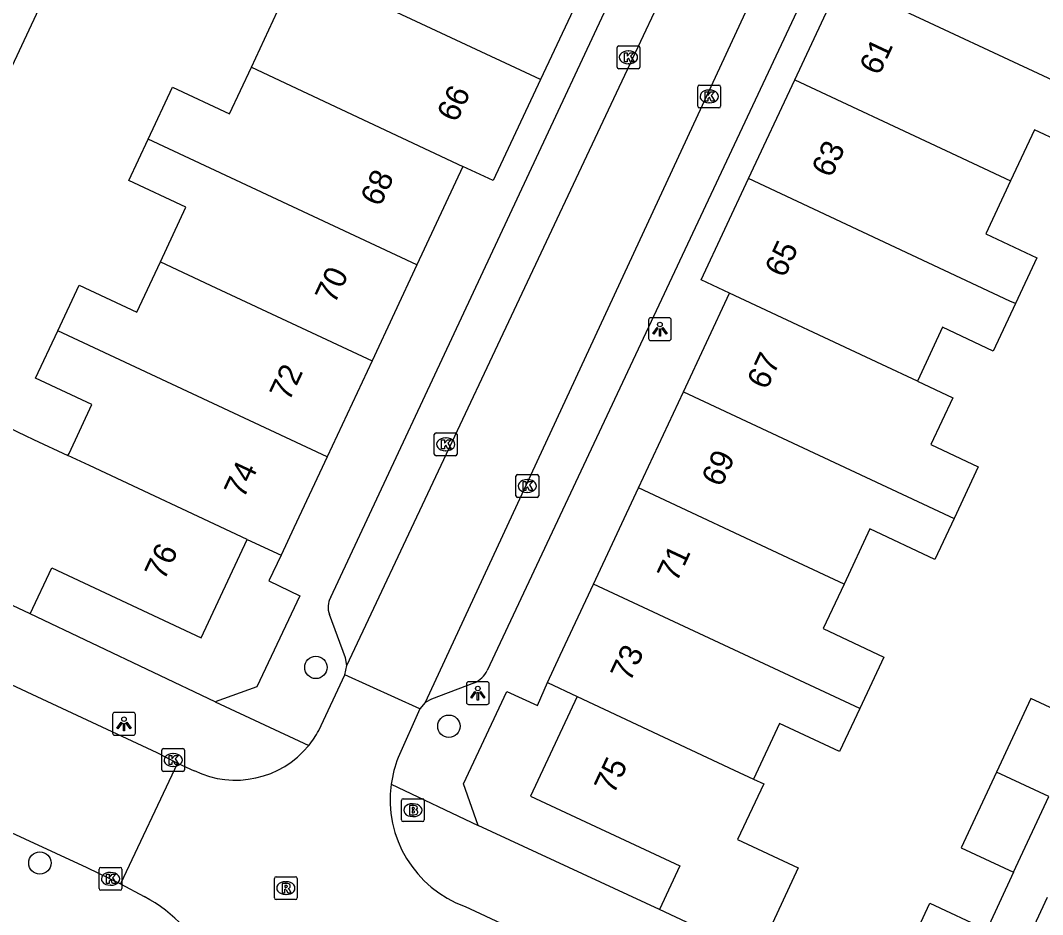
# Model space of a CAD drawing. Extents: x 159822 to 160765, y 380693 to 381634.
# Drawn here: x 160162.76 to 160207.51, y 381283.27 to 381322.41 of the extents above; entities that cross this region are included whole.
import ezdxf

# ---------------------------------------------------------------- set-up
doc = ezdxf.new("R2010")
doc.units = 0
for name, color, linetype in [('IMGEO_Boom', 7, 'Continuous'), ('IMGEO_Brandkraan', 7, 'Continuous'), ('IMGEO_Kolk', 7, 'Continuous'), ('IMGEO_Lichtpunt', 7, 'Continuous'), ('IMGEO_Pand', 7, 'Continuous'), ('IMGEO_Pand_nummerreeks', 7, 'Continuous'), ('IMGEO_Rijbaan_lokaal_open', 7, 'Continuous'), ('IMGEO_Rioolput', 7, 'Continuous'), ('IMGEO_Voetpad_halfverhard', 7, 'Continuous'), ('IMGEO_Voetpad_open', 7, 'Continuous')]:
    doc.layers.add(name, color=color, linetype=linetype)

msp = doc.modelspace()

# ---------------------------------------------------------------- linework, layer by layer
at = {"layer": 'IMGEO_Boom'}
for centre in [(160175.692, 381294.09), (160181.516, 381291.514), (160163.607, 381285.528)]:
    msp.add_circle(centre, 0.489, dxfattribs=at)
at = {"layer": 'IMGEO_Brandkraan'}
for p, q in [((160179.515, 381288.34), (160180.367, 381288.34)), ((160179.44, 381287.414), (160179.44, 381288.266)), ((160179.928, 381288.12), (160179.953, 381288.12)), ((160180.441, 381288.266), (160180.441, 381287.414)), ((160179.951, 381287.56), (160179.926, 381287.56)), ((160180.367, 381287.34), (160179.515, 381287.34))]:
    msp.add_line(p, q, dxfattribs=at)
for points in [[(160179.515, 381288.34), (160180.367, 381288.34)], [(160179.44, 381287.414), (160179.44, 381288.266)], [(160179.788, 381288.04), (160179.788, 381287.64), (160180.001, 381287.64)], [(160180.019, 381288.04), (160179.788, 381288.04)], [(160179.967, 381287.959), (160179.913, 381287.959), (160179.913, 381287.883)], [(160180.441, 381288.266), (160180.441, 381287.414)], [(160179.913, 381287.883), (160179.966, 381287.883)], [(160179.975, 381287.807), (160179.913, 381287.807), (160179.913, 381287.726)], [(160179.913, 381287.726), (160179.975, 381287.726)], [(160180.367, 381287.34), (160179.515, 381287.34)]]:
    msp.add_lwpolyline(points, dxfattribs=at)
for centre, radius, start, end in [((160179.517, 381288.264), 0.0765, 91.552, 178.448), ((160179.517, 381288.264), 0.0765, 91.552, 178.448), ((160180.365, 381288.264), 0.0765, 1.552, 88.448), ((160180.365, 381288.264), 0.0765, 1.552, 88.448), ((160179.968, 381287.921), 0.0379, 267.8285, 90.9355), ((160180.023, 381287.895), 0.145, 59.4692, 91.5367), ((160180.048, 381287.942), 0.0922, 285.5137, 58.1501), ((160179.976, 381287.766), 0.0404, 269.8759, 90.5077), ((160180.007, 381287.891), 0.251, 268.6676, 293.5347), ((160180.053, 381287.75), 0.105, 301.3115, 78.989), ((160179.517, 381287.416), 0.0765, 181.552, 268.448), ((160179.517, 381287.416), 0.0765, 181.552, 268.448), ((160180.365, 381287.416), 0.0765, 271.552, 358.448), ((160180.365, 381287.416), 0.0765, 271.552, 358.448)]:
    msp.add_arc(centre, radius, start, end, dxfattribs=at)
for centre, major_axis, ratio, start_param, end_param in [((160179.927, 381287.84), (-0.387, 0.002), 0.722429, 4.712389, 7.853982), ((160179.952, 381287.84), (-0.39, 0.002), 0.717154, 1.570796, 4.712389)]:
    msp.add_ellipse(centre, major_axis=major_axis, ratio=ratio, start_param=start_param, end_param=end_param, dxfattribs=at)
at = {"layer": 'IMGEO_Kolk'}
for p, q in [((160188.881, 381320.372), (160188.881, 381321.224)), ((160188.956, 381321.298), (160189.808, 381321.298)), ((160189.369, 381321.078), (160189.394, 381321.078)), ((160189.882, 381321.224), (160189.882, 381320.372)), ((160189.808, 381320.298), (160188.956, 381320.298)), ((160189.392, 381320.518), (160189.367, 381320.518)), ((160192.415, 381318.657), (160192.415, 381319.509)), ((160192.49, 381319.583), (160193.342, 381319.583)), ((160192.903, 381319.363), (160192.928, 381319.363)), ((160193.416, 381319.509), (160193.416, 381318.657)), ((160192.926, 381318.803), (160192.901, 381318.803)), ((160193.342, 381318.583), (160192.49, 381318.583)), ((160180.879, 381303.429), (160180.879, 381304.281)), ((160180.954, 381304.355), (160181.806, 381304.355)), ((160181.367, 381304.135), (160181.392, 381304.135)), ((160181.88, 381304.281), (160181.88, 381303.429)), ((160181.39, 381303.575), (160181.365, 381303.575)), ((160181.806, 381303.355), (160180.954, 381303.355)), ((160184.45, 381301.605), (160184.45, 381302.457)), ((160184.525, 381302.531), (160185.377, 381302.531)), ((160184.938, 381302.311), (160184.963, 381302.311)), ((160185.451, 381302.457), (160185.451, 381301.605)), ((160185.377, 381301.531), (160184.525, 381301.531)), ((160184.961, 381301.751), (160184.936, 381301.751)), ((160168.944, 381289.609), (160168.944, 381290.461)), ((160169.019, 381290.535), (160169.871, 381290.535)), ((160169.432, 381290.315), (160169.457, 381290.315)), ((160169.945, 381290.461), (160169.945, 381289.609)), ((160169.455, 381289.755), (160169.43, 381289.755)), ((160169.871, 381289.535), (160169.019, 381289.535)), ((160166.2, 381284.408), (160166.2, 381285.26)), ((160166.275, 381285.334), (160167.127, 381285.334)), ((160167.201, 381285.26), (160167.201, 381284.408)), ((160166.688, 381285.114), (160166.713, 381285.114)), ((160167.127, 381284.334), (160166.275, 381284.334)), ((160166.711, 381284.554), (160166.686, 381284.554))]:
    msp.add_line(p, q, dxfattribs=at)
for points in [[(160188.881, 381320.372), (160188.881, 381321.224)], [(160188.956, 381321.298), (160189.808, 381321.298)], [(160189.882, 381321.224), (160189.882, 381320.372)], [(160189.202, 381320.998), (160189.325, 381320.998), (160189.325, 381320.847), (160189.455, 381320.998), (160189.619, 381320.998), (160189.473, 381320.847), (160189.626, 381320.598), (160189.474, 381320.598), (160189.389, 381320.762), (160189.325, 381320.695), (160189.325, 381320.598), (160189.202, 381320.598), (160189.202, 381320.998)], [(160189.808, 381320.298), (160188.956, 381320.298)], [(160192.415, 381318.657), (160192.415, 381319.509)], [(160192.49, 381319.583), (160193.342, 381319.583)], [(160192.736, 381319.283), (160192.859, 381319.283), (160192.859, 381319.132), (160192.989, 381319.283), (160193.153, 381319.283), (160193.007, 381319.132), (160193.16, 381318.883), (160193.008, 381318.883), (160192.923, 381319.047), (160192.859, 381318.98), (160192.859, 381318.883), (160192.736, 381318.883), (160192.736, 381319.283)], [(160193.416, 381319.509), (160193.416, 381318.657)], [(160193.342, 381318.583), (160192.49, 381318.583)], [(160180.879, 381303.429), (160180.879, 381304.281)], [(160180.954, 381304.355), (160181.806, 381304.355)], [(160181.2, 381304.055), (160181.323, 381304.055), (160181.323, 381303.904), (160181.453, 381304.055), (160181.617, 381304.055), (160181.471, 381303.904), (160181.624, 381303.655), (160181.472, 381303.655), (160181.387, 381303.819), (160181.323, 381303.752), (160181.323, 381303.655), (160181.2, 381303.655), (160181.2, 381304.055)], [(160181.88, 381304.281), (160181.88, 381303.429)], [(160181.806, 381303.355), (160180.954, 381303.355)], [(160184.45, 381301.605), (160184.45, 381302.457)], [(160184.525, 381302.531), (160185.377, 381302.531)], [(160184.771, 381302.231), (160184.894, 381302.231), (160184.894, 381302.08), (160185.024, 381302.231), (160185.188, 381302.231), (160185.042, 381302.08), (160185.195, 381301.831), (160185.043, 381301.831), (160184.958, 381301.995), (160184.894, 381301.928), (160184.894, 381301.831), (160184.771, 381301.831), (160184.771, 381302.231)], [(160185.451, 381302.457), (160185.451, 381301.605)], [(160185.377, 381301.531), (160184.525, 381301.531)], [(160168.944, 381289.609), (160168.944, 381290.461)], [(160169.019, 381290.535), (160169.871, 381290.535)], [(160169.265, 381290.235), (160169.388, 381290.235), (160169.388, 381290.084), (160169.518, 381290.235), (160169.682, 381290.235), (160169.536, 381290.084), (160169.689, 381289.835), (160169.537, 381289.835), (160169.452, 381289.999), (160169.388, 381289.932), (160169.388, 381289.835), (160169.265, 381289.835), (160169.265, 381290.235)], [(160169.945, 381290.461), (160169.945, 381289.609)], [(160169.871, 381289.535), (160169.019, 381289.535)], [(160166.2, 381284.408), (160166.2, 381285.26)], [(160166.275, 381285.334), (160167.127, 381285.334)], [(160167.201, 381285.26), (160167.201, 381284.408)], [(160166.521, 381285.034), (160166.644, 381285.034), (160166.644, 381284.883), (160166.774, 381285.034), (160166.938, 381285.034), (160166.792, 381284.883), (160166.945, 381284.634), (160166.793, 381284.634), (160166.708, 381284.798), (160166.644, 381284.731), (160166.644, 381284.634), (160166.521, 381284.634), (160166.521, 381285.034)], [(160167.127, 381284.334), (160166.275, 381284.334)]]:
    msp.add_lwpolyline(points, dxfattribs=at)
for centre, start, end in [((160188.958, 381321.222), 91.552, 178.448), ((160188.958, 381321.222), 91.552, 178.448), ((160189.806, 381321.222), 1.552, 88.448), ((160189.806, 381321.222), 1.552, 88.448), ((160188.958, 381320.374), 181.552, 268.448), ((160188.958, 381320.374), 181.552, 268.448), ((160189.806, 381320.374), 271.552, 358.448), ((160189.806, 381320.374), 271.552, 358.448), ((160192.492, 381319.507), 91.552, 178.448), ((160192.492, 381319.507), 91.552, 178.448), ((160193.34, 381319.507), 1.552, 88.448), ((160193.34, 381319.507), 1.552, 88.448), ((160192.492, 381318.659), 181.552, 268.448), ((160192.492, 381318.659), 181.552, 268.448), ((160193.34, 381318.659), 271.552, 358.448), ((160193.34, 381318.659), 271.552, 358.448), ((160180.956, 381304.279), 91.552, 178.448), ((160180.956, 381304.279), 91.552, 178.448), ((160181.804, 381304.279), 1.552, 88.448), ((160181.804, 381304.279), 1.552, 88.448), ((160180.956, 381303.431), 181.552, 268.448), ((160180.956, 381303.431), 181.552, 268.448), ((160181.804, 381303.431), 271.552, 358.448), ((160181.804, 381303.431), 271.552, 358.448), ((160184.527, 381302.455), 91.552, 178.448), ((160184.527, 381302.455), 91.552, 178.448), ((160185.375, 381302.455), 1.552, 88.448), ((160185.375, 381302.455), 1.552, 88.448), ((160184.527, 381301.607), 181.552, 268.448), ((160184.527, 381301.607), 181.552, 268.448), ((160185.375, 381301.607), 271.552, 358.448), ((160185.375, 381301.607), 271.552, 358.448), ((160169.021, 381290.459), 91.552, 178.448), ((160169.021, 381290.459), 91.552, 178.448), ((160169.869, 381290.459), 1.552, 88.448), ((160169.869, 381290.459), 1.552, 88.448), ((160169.021, 381289.611), 181.552, 268.448), ((160169.021, 381289.611), 181.552, 268.448), ((160169.869, 381289.611), 271.552, 358.448), ((160169.869, 381289.611), 271.552, 358.448), ((160166.277, 381285.258), 91.552, 178.448), ((160166.277, 381285.258), 91.552, 178.448), ((160167.125, 381285.258), 1.552, 88.448), ((160167.125, 381285.258), 1.552, 88.448), ((160166.277, 381284.41), 181.552, 268.448), ((160166.277, 381284.41), 181.552, 268.448), ((160167.125, 381284.41), 271.552, 358.448), ((160167.125, 381284.41), 271.552, 358.448)]:
    msp.add_arc(centre, 0.0765, start, end, dxfattribs=at)
for centre, major_axis, ratio, start_param, end_param in [((160189.368, 381320.798), (-0.387, 0.002), 0.722429, 4.712389, 7.853982), ((160189.393, 381320.798), (-0.39, 0.002), 0.717154, 1.570796, 4.712389), ((160192.902, 381319.083), (-0.387, 0.002), 0.722429, 4.712389, 7.853982), ((160192.927, 381319.083), (-0.39, 0.002), 0.717154, 1.570796, 4.712389), ((160181.366, 381303.855), (-0.387, 0.002), 0.722429, 4.712389, 7.853982), ((160181.391, 381303.855), (-0.39, 0.002), 0.717154, 1.570796, 4.712389), ((160184.937, 381302.031), (-0.387, 0.002), 0.722429, 4.712389, 7.853982), ((160184.962, 381302.031), (-0.39, 0.002), 0.717154, 1.570796, 4.712389), ((160169.431, 381290.035), (-0.387, 0.002), 0.722429, 4.712389, 7.853982), ((160169.456, 381290.035), (-0.39, 0.002), 0.717154, 1.570796, 4.712389), ((160166.687, 381284.834), (-0.387, 0.002), 0.722429, 4.712389, 7.853982), ((160166.712, 381284.834), (-0.39, 0.002), 0.717154, 1.570796, 4.712389)]:
    msp.add_ellipse(centre, major_axis=major_axis, ratio=ratio, start_param=start_param, end_param=end_param, dxfattribs=at)
at = {"layer": 'IMGEO_Lichtpunt'}
for p, q in [((160191.162, 381309.396), (160190.354, 381309.396)), ((160191.162, 381309.396), (160190.354, 381309.396)), ((160190.26, 381309.301), (160190.26, 381308.494)), ((160190.26, 381309.301), (160190.26, 381308.494)), ((160191.256, 381308.494), (160191.256, 381309.301)), ((160191.256, 381308.494), (160191.256, 381309.301)), ((160190.354, 381308.4), (160191.162, 381308.4)), ((160190.354, 381308.4), (160191.162, 381308.4)), ((160182.285, 381293.369), (160182.285, 381292.562)), ((160182.285, 381293.369), (160182.285, 381292.562)), ((160183.187, 381293.464), (160182.379, 381293.464)), ((160183.187, 381293.464), (160182.379, 381293.464)), ((160183.281, 381292.562), (160183.281, 381293.369)), ((160183.281, 381292.562), (160183.281, 381293.369)), ((160182.379, 381292.468), (160183.187, 381292.468)), ((160182.379, 381292.468), (160183.187, 381292.468)), ((160166.792, 381292.025), (160166.792, 381291.218)), ((160166.792, 381292.025), (160166.792, 381291.218)), ((160167.694, 381292.12), (160166.886, 381292.12)), ((160167.694, 381292.12), (160166.886, 381292.12)), ((160167.788, 381291.218), (160167.788, 381292.025)), ((160167.788, 381291.218), (160167.788, 381292.025)), ((160166.886, 381291.124), (160167.694, 381291.124)), ((160166.886, 381291.124), (160167.694, 381291.124))]:
    msp.add_line(p, q, dxfattribs=at)
for points in [[(160190.634, 381308.965), (160190.673, 381308.937), (160190.485, 381308.675), (160190.447, 381308.702), (160190.634, 381308.965)], [(160190.846, 381308.937), (160190.884, 381308.964), (160191.071, 381308.702), (160191.032, 381308.674), (160190.846, 381308.937)], [(160190.736, 381308.917), (160190.783, 381308.917), (160190.783, 381308.595), (160190.736, 381308.595), (160190.736, 381308.917)], [(160182.659, 381293.033), (160182.698, 381293.005), (160182.51, 381292.743), (160182.472, 381292.77), (160182.659, 381293.033)], [(160182.761, 381292.985), (160182.808, 381292.985), (160182.808, 381292.663), (160182.761, 381292.663), (160182.761, 381292.985)], [(160182.871, 381293.005), (160182.909, 381293.032), (160183.096, 381292.77), (160183.057, 381292.742), (160182.871, 381293.005)], [(160167.166, 381291.689), (160167.205, 381291.661), (160167.017, 381291.399), (160166.979, 381291.426), (160167.166, 381291.689)], [(160167.268, 381291.641), (160167.315, 381291.641), (160167.315, 381291.319), (160167.268, 381291.319), (160167.268, 381291.641)], [(160167.378, 381291.661), (160167.416, 381291.688), (160167.603, 381291.426), (160167.564, 381291.398), (160167.378, 381291.661)]]:
    msp.add_lwpolyline(points, dxfattribs=at)
for centre in [(160190.759, 381309.099), (160182.784, 381293.167), (160167.291, 381291.823)]:
    msp.add_circle(centre, 0.0994, dxfattribs=at)
for centre, start, end in [((160190.354, 381309.301), 90, 180), ((160190.354, 381309.301), 90, 180), ((160191.162, 381309.301), 0, 90), ((160191.162, 381309.301), 0, 90), ((160190.354, 381308.494), 180, 270), ((160190.354, 381308.494), 180, 270), ((160191.162, 381308.494), 270, 0), ((160191.162, 381308.494), 270, 360), ((160182.379, 381293.369), 90, 180), ((160182.379, 381293.369), 90, 180), ((160183.187, 381293.369), 0, 90), ((160183.187, 381293.369), 0, 90), ((160182.379, 381292.562), 180, 270), ((160182.379, 381292.562), 180, 270), ((160183.187, 381292.562), 270, 0), ((160183.187, 381292.562), 270, 360), ((160166.886, 381292.025), 90, 180), ((160166.886, 381292.025), 90, 180), ((160167.694, 381292.025), 0, 90), ((160167.694, 381292.025), 0, 90), ((160166.886, 381291.218), 180, 270), ((160166.886, 381291.218), 180, 270), ((160167.694, 381291.218), 270, 0), ((160167.694, 381291.218), 270, 360)]:
    msp.add_arc(centre, 0.0946, start, end, dxfattribs=at)
at = {"layer": 'IMGEO_Pand'}
for points in [[(160172.867, 381320.363), (160174.016, 381322.82), (160172.873, 381323.355), (160173.791, 381325.318)], [(160185.534, 381319.826), (160173.791, 381325.318)], [(160162.395, 381320.404), (160163.89, 381323.6), (160161.494, 381324.721)], [(160187.554, 381324.142), (160185.534, 381319.826)], [(160196.663, 381319.809), (160198.686, 381324.132)], [(160210.378, 381318.659), (160210.143, 381318.769), (160198.686, 381324.132)], [(160168.355, 381317.216), (160169.419, 381319.491), (160171.913, 381318.324), (160172.867, 381320.363)], [(160172.867, 381320.363), (160175.321, 381319.214), (160182.134, 381316.022)], [(160185.534, 381319.826), (160183.463, 381315.401), (160182.134, 381316.022)], [(160194.64, 381315.486), (160196.663, 381319.809)], [(160196.663, 381319.809), (160203.273, 381316.715), (160206.109, 381315.388)], [(160210.378, 381318.659), (160209.402, 381316.572), (160207.155, 381317.624), (160206.109, 381315.388)], [(160168.883, 381311.848), (160170.003, 381314.242), (160167.509, 381315.409), (160168.355, 381317.216)], [(160180.118, 381311.714), (160168.355, 381317.216)], [(160182.134, 381316.022), (160180.118, 381311.714)], [(160193.81, 381310.472), (160192.567, 381311.056), (160194.64, 381315.486)], [(160206.323, 381310.016), (160206.082, 381310.129), (160194.64, 381315.486)], [(160206.109, 381315.388), (160205.024, 381313.07), (160207.262, 381312.023), (160206.323, 381310.016)], [(160164.394, 381308.825), (160165.326, 381310.817), (160167.848, 381309.637), (160168.883, 381311.848)], [(160168.883, 381311.848), (160171.315, 381310.71), (160178.152, 381307.511)], [(160180.118, 381311.714), (160178.152, 381307.511)], [(160191.789, 381306.154), (160193.81, 381310.472)], [(160202.032, 381306.621), (160200.477, 381307.349), (160193.81, 381310.472)], [(160206.323, 381310.016), (160205.351, 381307.94), (160203.135, 381308.978), (160202.134, 381306.839), (160202.032, 381306.621)], [(160164.838, 381303.365), (160164.883, 381303.461), (160165.883, 381305.599), (160163.423, 381306.75), (160164.394, 381308.825)], [(160176.186, 381303.309), (160164.394, 381308.825)], [(160178.152, 381307.511), (160176.186, 381303.309)], [(160202.032, 381306.621), (160203.579, 381305.897), (160202.621, 381303.849), (160204.701, 381302.875), (160203.64, 381300.609)], [(160189.821, 381301.947), (160191.789, 381306.154)], [(160191.789, 381306.154), (160203.64, 381300.609)], [(160158.89, 381298.445), (160160.62, 381302.142), (160161.847, 381304.765), (160163.331, 381304.071), (160164.838, 381303.365)], [(160172.69, 381299.689), (160165.782, 381302.923), (160164.838, 381303.365)], [(160176.186, 381303.309), (160174.73, 381300.197), (160174.168, 381298.997)], [(160187.852, 381297.739), (160189.821, 381301.947)], [(160198.823, 381297.736), (160196.61, 381298.771), (160189.821, 381301.947)], [(160203.64, 381300.609), (160202.801, 381298.816), (160199.952, 381300.149), (160198.823, 381297.736)], [(160163.189, 381296.434), (160164.129, 381298.444), (160170.675, 381295.381), (160172.69, 381299.689)], [(160172.69, 381299.689), (160174.168, 381298.997)], [(160163.189, 381296.434), (160158.89, 381298.445)], [(160185.833, 381293.425), (160186.396, 381294.628), (160187.852, 381297.739)], [(160199.508, 381292.288), (160187.852, 381297.739)], [(160198.823, 381297.736), (160197.91, 381295.786), (160200.564, 381294.544), (160199.508, 381292.288)], [(160185.833, 381293.425), (160187.137, 381292.815)], [(160187.137, 381292.815), (160185.096, 381288.454), (160191.63, 381285.397), (160190.736, 381283.488)], [(160187.137, 381292.815), (160194.01, 381289.597), (160194.857, 381289.201)], [(160209.288, 381291.66), (160206.996, 381292.73), (160205.49, 381289.504)], [(160199.508, 381292.288), (160198.627, 381290.404), (160195.996, 381291.635), (160194.857, 381289.201)], [(160205.49, 381289.504), (160203.945, 381286.194), (160206.238, 381285.124)], [(160207.782, 381288.432), (160205.49, 381289.504)], [(160194.857, 381289.201), (160195.304, 381288.991), (160194.163, 381286.554), (160196.819, 381285.312), (160195.026, 381281.48)], [(160206.238, 381285.124), (160207.782, 381288.432)], [(160207.057, 381282.582), (160207.732, 381284.025)], [(160195.026, 381281.48), (160190.736, 381283.488)], [(160203.391, 381278.997), (160200.901, 381280.162), (160202.585, 381283.762), (160205.076, 381282.597)]]:
    msp.add_lwpolyline(points, dxfattribs=at)
at = {"layer": 'IMGEO_Rijbaan_lokaal_open'}
for points in [[(160177.045, 381294.172), (160192.165, 381326.293), (160194.454, 381329.73)], [(160197.381, 381327.399), (160196.193, 381325.998), (160195.339, 381324.582), (160180.486, 381292.549)], [(160157.307, 381295.691), (160168.726, 381290.362), (160169.633, 381289.895)], [(160176.954, 381293.771), (160177.045, 381294.172)], [(160175.818, 381291.324), (160176.954, 381293.771)], [(160180.244, 381292.279), (160176.954, 381293.771)], [(160180.486, 381292.549), (160180.244, 381292.279)], [(160180.244, 381292.279), (160179.298, 381290.141)], [(160154.789, 381290.347), (160165.662, 381285.327), (160167.131, 381284.615)], [(160169.633, 381289.895), (160167.131, 381284.615)], [(160169.633, 381289.895), (160170.37, 381289.569)], [(160167.131, 381284.615), (160168.179, 381284.054)], [(160182.232, 381283.624), (160184.006, 381282.791)]]:
    msp.add_lwpolyline(points, dxfattribs=at)
for centre, radius, start, end in [((160172.181, 381293.285), 4.132, 320.7523, 331.6653), ((160172.178, 381293.293), 4.139, 244.1037, 320.702), ((160183.941, 381288.296), 4.996, 158.3271, 172.1177), ((160183.918, 381288.302), 4.973, 172.1554, 250.1771), ((160165.396, 381278.673), 6.058, 341.735, 62.6527)]:
    msp.add_arc(centre, radius, start, end, dxfattribs=at)
at = {"layer": 'IMGEO_Rioolput'}
for p, q in [((160173.877, 381284.001), (160173.877, 381284.853)), ((160173.952, 381284.927), (160174.804, 381284.927)), ((160174.878, 381284.853), (160174.878, 381284.001)), ((160174.365, 381284.707), (160174.39, 381284.707)), ((160174.804, 381283.927), (160173.952, 381283.927)), ((160174.388, 381284.147), (160174.363, 381284.147))]:
    msp.add_line(p, q, dxfattribs=at)
for points in [[(160173.877, 381284.001), (160173.877, 381284.853)], [(160173.952, 381284.927), (160174.804, 381284.927)], [(160174.878, 381284.853), (160174.878, 381284.001)], [(160174.466, 381284.625), (160174.214, 381284.627), (160174.214, 381284.227)], [(160174.214, 381284.227), (160174.338, 381284.227), (160174.338, 381284.389), (160174.349, 381284.389)], [(160174.392, 381284.546), (160174.338, 381284.546), (160174.338, 381284.465)], [(160174.338, 381284.465), (160174.39, 381284.465)], [(160174.396, 381284.36), (160174.467, 381284.227), (160174.607, 381284.227), (160174.542, 381284.353)], [(160174.804, 381283.927), (160173.952, 381283.927)]]:
    msp.add_lwpolyline(points, dxfattribs=at)
for centre, radius, start, end in [((160173.954, 381284.851), 0.0765, 91.552, 178.448), ((160173.954, 381284.851), 0.0765, 91.552, 178.448), ((160174.802, 381284.851), 0.0765, 1.552, 88.448), ((160174.802, 381284.851), 0.0765, 1.552, 88.448), ((160174.348, 381284.336), 0.0533, 26.0293, 88.6989), ((160174.374, 381284.654), 0.19, 274.7715, 282.9687), ((160174.398, 381284.45), 0.0964, 77.0061, 93.1865), ((160174.412, 381284.507), 0.0378, 276.6634, 79.6772), ((160174.465, 381284.515), 0.109, 350.3612, 89.416), ((160174.463, 381284.515), 0.112, 277.5842, 350.9817), ((160174.447, 381284.3), 0.108, 29.5134, 73.7905), ((160173.954, 381284.003), 0.0765, 181.552, 268.448), ((160173.954, 381284.003), 0.0765, 181.552, 268.448), ((160174.802, 381284.003), 0.0765, 271.552, 358.448), ((160174.802, 381284.003), 0.0765, 271.552, 358.448)]:
    msp.add_arc(centre, radius, start, end, dxfattribs=at)
for centre, major_axis, ratio, start_param, end_param in [((160174.364, 381284.427), (-0.387, 0.002), 0.722429, 4.712389, 7.853982), ((160174.389, 381284.427), (-0.39, 0.002), 0.717154, 1.570796, 4.712389)]:
    msp.add_ellipse(centre, major_axis=major_axis, ratio=ratio, start_param=start_param, end_param=end_param, dxfattribs=at)
at = {"layer": 'IMGEO_Voetpad_halfverhard'}
msp.add_lwpolyline([(160206.238, 381285.124), (160205.076, 381282.597)], dxfattribs=at)
at = {"layer": 'IMGEO_Voetpad_open'}
for points in [[(160176.341, 381297.159), (160190.33, 381327.067), (160190.656, 381327.455), (160194.454, 381329.73)], [(160197.381, 381327.399), (160197.373, 381327.04), (160197.726, 381325.089), (160197.656, 381324.738), (160183.191, 381293.955)], [(160174.168, 381298.997), (160173.629, 381297.876), (160174.985, 381297.226), (160173.102, 381293.237), (160171.277, 381292.584)], [(160171.277, 381292.584), (160163.189, 381296.434)], [(160177.045, 381294.172), (160176.994, 381294.516), (160176.294, 381296.399)], [(160182.637, 381293.415), (160180.753, 381292.697), (160180.486, 381292.549)], [(160182.804, 381287.168), (160182.154, 381288.991), (160184.059, 381293.029), (160185.402, 381292.422), (160185.833, 381293.425)], [(160171.277, 381292.584), (160175.381, 381290.671)], [(160178.992, 381288.981), (160182.804, 381287.168)], [(160190.736, 381283.488), (160182.804, 381287.168)]]:
    msp.add_lwpolyline(points, dxfattribs=at)
for centre, radius, start, end in [((160177.07, 381296.732), 0.844, 149.6623, 203.2601), ((160182.215, 381294.402), 1.073, 293.1395, 335.3941)]:
    msp.add_arc(centre, radius, start, end, dxfattribs=at)

# ---------------------------------------------------------------- texts
at = {"layer": 'IMGEO_Pand_nummerreeks'}
for s, rotation, p in [('61', 64.9237, (160200.356, 381319.963)), ('66', 64.9218, (160181.853, 381317.905)), ('63', 64.9237, (160198.26, 381315.484)), ('68', 64.9251, (160178.507, 381314.217)), ('65', 64.9218, (160196.212, 381311.106)), ('70', 64.9251, (160176.515, 381309.961)), ('67', 64.9218, (160195.434, 381306.204)), ('72', 64.9251, (160174.522, 381305.698)), ('69', 64.923, (160193.44, 381301.942)), ('74', 64.9276, (160172.531, 381301.444)), ('76', 64.9333, (160169.05, 381297.854)), ('71', 64.923, (160191.493, 381297.782)), ('73', 64.9218, (160189.451, 381293.417)), ('75', 64.9218, (160188.737, 381288.495))]:
    msp.add_text(s, height=1, rotation=rotation, dxfattribs=at).set_placement(p)

doc.saveas('drawing.dxf')
